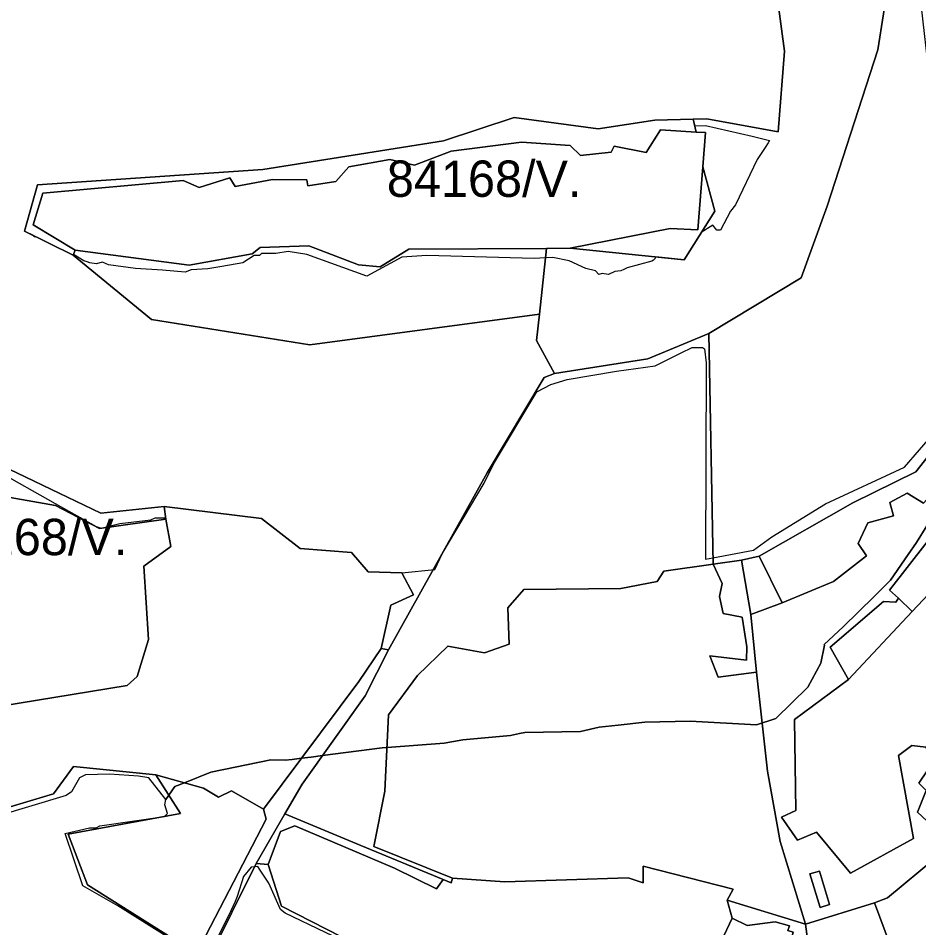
# Model space of a CAD drawing. Extents: x -477304 to -465429, y -1159113 to -1149210.
# Drawn here: x -473185.8 to -472814.2, y -1151455.6 to -1151080.1 of the extents above; entities that cross this region are included whole.
import ezdxf

# ---------------------------------------------------------------- set-up
doc = ezdxf.new("R2010")
doc.units = 0
for name, color, linetype in [('BPEJ_s', 7, 'Continuous'), ('ostatni_s', 7, 'Continuous'), ('PUPFL_s', 7, 'Continuous'), ('trav_porost_s', 7, 'Continuous'), ('zahrada_s', 7, 'Continuous')]:
    doc.layers.add(name, color=color, linetype=linetype)

msp = doc.modelspace()

# ---------------------------------------------------------------- linework, layer by layer
at = {"layer": 'BPEJ_s'}
msp.add_lwpolyline([(-472981.2, -1151121.07), (-472946.49, -1151125.81), (-472923.12, -1151122.16), (-472907.29, -1151121.72), (-472906.68, -1151124.45), (-472902.17, -1151124.35), (-472883, -1151128.82), (-472875.76, -1151130.51), (-472876.39, -1151131.59), (-472877.58, -1151133.4), (-472880.87, -1151138.41), (-472889.82, -1151157.16), (-472891.95, -1151159.72), (-472896, -1151167.6), (-472897.49, -1151167.6), (-472899.19, -1151165.47), (-472903.98, -1151168.61), (-472911.04, -1151179.81), (-472922.78, -1151178.62), (-472923.27, -1151179.53), (-472923.74, -1151179.91), (-472924.33, -1151180.39), (-472934.56, -1151183.16), (-472935.91, -1151183.83), (-472937.12, -1151184.43), (-472939.68, -1151184.65), (-472942.23, -1151185.93), (-472944.79, -1151185.5), (-472946.28, -1151185.93), (-472947.56, -1151184.43), (-472951.61, -1151183.37), (-472958.43, -1151180.17), (-472965.25, -1151178.89), (-472968.29, -1151179.06), (-472972.92, -1151179.32), (-473017.24, -1151178.04), (-473027.46, -1151178.68), (-473041.95, -1151186.57), (-473066.67, -1151177.62), (-473074.34, -1151176.34), (-473079.45, -1151177.19), (-473085.42, -1151177.19), (-473086.27, -1151178.04), (-473088.41, -1151178.04), (-473090.81, -1151179.57), (-473093.09, -1151181.03), (-473101.76, -1151182.56), (-473107.58, -1151183.58), (-473114.4, -1151184.01), (-473116.96, -1151184.86), (-473126.3, -1151184.11), (-473137.41, -1151183.37), (-473148.49, -1151181.88), (-473151.05, -1151180.81), (-473153.61, -1151181.45), (-473156.16, -1151181.03), (-473157.26, -1151180.66), (-473158.72, -1151180.17), (-473162.95, -1151177.59), (-473163.07, -1151177.94), (-473178.18, -1151170.45), (-473179.17, -1151170.37), (-473179.21, -1151169.94), (-473183.12, -1151168.01), (-473177.78, -1151148.9), (-473084.9, -1151142.57), (-473010.25, -1151130.71)], close=True, dxfattribs=at)
for points in [[(-472875.76, -1151130.51), (-472876.39, -1151131.59), (-472877.58, -1151133.4), (-472880.87, -1151138.41), (-472889.82, -1151157.16), (-472891.95, -1151159.72), (-472896, -1151167.6), (-472897.49, -1151167.6), (-472899.19, -1151165.47), (-472903.98, -1151168.61), (-472911.04, -1151179.81), (-472922.78, -1151178.62), (-472923.27, -1151179.53), (-472923.74, -1151179.91), (-472924.33, -1151180.39), (-472934.56, -1151183.16), (-472935.91, -1151183.83), (-472937.12, -1151184.43), (-472939.68, -1151184.65), (-472942.23, -1151185.93), (-472944.79, -1151185.5), (-472946.28, -1151185.93), (-472947.56, -1151184.43), (-472951.61, -1151183.37), (-472958.43, -1151180.17), (-472965.25, -1151178.89), (-472968.29, -1151179.06), (-472972.92, -1151179.32), (-473017.24, -1151178.04), (-473027.46, -1151178.68), (-473041.95, -1151186.57), (-473066.67, -1151177.62), (-473074.34, -1151176.34), (-473079.45, -1151177.19), (-473085.42, -1151177.19), (-473086.27, -1151178.04), (-473088.41, -1151178.04), (-473090.81, -1151179.57), (-473093.09, -1151181.03), (-473101.76, -1151182.56), (-473107.58, -1151183.58), (-473114.4, -1151184.01), (-473116.96, -1151184.86), (-473126.3, -1151184.11), (-473137.41, -1151183.37), (-473148.49, -1151181.88), (-473151.05, -1151180.81), (-473153.61, -1151181.45), (-473156.16, -1151181.03), (-473157.26, -1151180.66), (-473158.72, -1151180.17), (-473162.95, -1151177.59), (-473163.07, -1151177.94), (-473178.18, -1151170.45), (-473179.17, -1151170.37), (-473179.21, -1151169.94), (-473183.12, -1151168.01), (-473177.78, -1151148.9), (-473084.9, -1151142.57), (-473010.25, -1151130.71), (-472981.2, -1151121.07), (-472946.49, -1151125.81), (-472923.12, -1151122.16), (-472907.29, -1151121.72), (-472906.68, -1151124.45), (-472902.17, -1151124.35), (-472883, -1151128.82), (-472875.76, -1151130.51)], [(-473194.94, -1151266.68), (-473170.53, -1151280.4), (-473153.61, -1151289.91), (-473151.48, -1151290.55), (-473143.8, -1151288.63), (-473131.02, -1151287.14), (-473129.32, -1151286.29), (-473124.9, -1151286.29), (-473125.53, -1151281.64), (-473085.4, -1151286.62), (-473069.48, -1151298.92), (-473048.23, -1151300.7), (-473041.35, -1151308.56), (-473027.44, -1151308.99), (-473013.93, -1151307.59), (-473010.84, -1151301.2), (-472993.58, -1151272.01), (-472989.75, -1151264.13), (-472971.85, -1151234.3), (-472966.1, -1151231.31), (-472959.28, -1151229.18), (-472939, -1151225.84), (-472923.06, -1151223.64), (-472912.31, -1151218.27), (-472907.71, -1151215.97), (-472903.45, -1151215.97), (-472902.6, -1151216.61), (-472901.96, -1151222.36), (-472902.18, -1151303.36), (-472899.14, -1151302.8), (-472882.36, -1151299.71), (-472874.9, -1151294.17), (-472852.74, -1151280.53), (-472820.14, -1151265.4), (-472801.6, -1151243.88)], [(-473125.53, -1151281.64), (-473085.4, -1151286.62), (-473069.48, -1151298.92), (-473048.23, -1151300.7), (-473041.35, -1151308.56), (-473027.44, -1151308.99), (-473013.93, -1151307.59), (-473010.84, -1151301.2), (-472993.58, -1151272.01), (-472989.75, -1151264.13), (-472971.85, -1151234.3), (-472966.1, -1151231.31), (-472959.28, -1151229.18), (-472939, -1151225.84), (-472923.06, -1151223.64), (-472912.31, -1151218.27), (-472907.71, -1151215.97), (-472903.45, -1151215.97), (-472902.6, -1151216.61), (-472901.96, -1151222.36), (-472902.18, -1151303.36), (-472899.14, -1151302.8), (-472882.36, -1151299.71), (-472874.9, -1151294.17), (-472852.74, -1151280.53), (-472820.14, -1151265.4), (-472801.6, -1151243.88)], [(-473194.94, -1151266.68), (-473170.53, -1151280.4), (-473153.61, -1151289.91), (-473151.48, -1151290.55), (-473143.8, -1151288.63), (-473131.02, -1151287.14), (-473129.32, -1151286.29), (-473124.9, -1151286.29), (-473125.53, -1151281.64)], [(-472810.98, -1151289.7), (-472815.24, -1151296.51), (-472818.59, -1151301.41), (-472825.91, -1151312.11), (-472832.6, -1151318.8), (-472845.41, -1151331.37), (-472853.32, -1151338.61), (-472853.08, -1151338.95), (-472854.63, -1151346.37), (-472860.05, -1151356.29), (-472873.15, -1151369.13), (-472881.22, -1151371.84), (-472908.57, -1151370.24), (-472927.32, -1151370.66), (-472938.21, -1151371.9), (-472946.07, -1151372.8), (-472953.74, -1151374.5), (-472976.75, -1151374.93), (-472978.97, -1151375.4), (-472982.72, -1151376.2), (-473002.32, -1151377.91), (-473009.99, -1151379.4), (-473033.62, -1151381.17), (-473035.56, -1151381.32), (-473060.2, -1151384.46), (-473064.93, -1151385.07), (-473068.91, -1151385.58), (-473072.69, -1151386.06), (-473075.62, -1151386.43), (-473081.59, -1151386.22), (-473106.3, -1151391.33), (-473117.21, -1151395.7), (-473121.22, -1151397.3), (-473123.63, -1151400.84), (-473124.84, -1151402.63), (-473131.87, -1151393.68), (-473136.14, -1151393.04), (-473148.07, -1151392.19), (-473158.08, -1151392.4), (-473160.42, -1151393.68), (-473163.83, -1151399.43), (-473165.96, -1151400.92), (-473208.58, -1151413.71)], [(-473124.84, -1151402.63), (-473123.63, -1151400.84), (-473121.22, -1151397.3), (-473117.21, -1151395.7), (-473106.3, -1151391.33), (-473081.59, -1151386.22), (-473075.62, -1151386.43), (-473072.69, -1151386.06), (-473068.91, -1151385.58), (-473064.93, -1151385.07), (-473060.2, -1151384.46), (-473035.56, -1151381.32), (-473033.62, -1151381.17), (-473009.99, -1151379.4), (-473002.32, -1151377.91), (-472982.72, -1151376.2), (-472978.97, -1151375.4), (-472976.75, -1151374.93), (-472953.74, -1151374.5), (-472946.07, -1151372.8), (-472938.21, -1151371.9), (-472927.32, -1151370.66), (-472908.57, -1151370.24), (-472881.22, -1151371.84), (-472873.15, -1151369.13), (-472860.05, -1151356.29), (-472854.63, -1151346.37), (-472853.08, -1151338.95), (-472853.32, -1151338.61), (-472845.41, -1151331.37), (-472832.6, -1151318.8), (-472825.91, -1151312.11), (-472818.59, -1151301.41), (-472815.24, -1151296.51), (-472810.98, -1151289.7)], [(-473108.5, -1151469.17), (-473144.66, -1151446.52), (-473159.08, -1151438.28), (-473166.39, -1151416.69), (-473156.38, -1151414.35), (-473153.61, -1151414.35), (-473152.11, -1151413.49), (-473125.48, -1151409.66), (-473124.2, -1151408.38), (-473125.27, -1151404.76), (-473124.84, -1151402.63), (-473131.87, -1151393.68), (-473136.14, -1151393.04), (-473148.07, -1151392.19), (-473158.08, -1151392.4), (-473160.42, -1151393.68), (-473163.83, -1151399.43), (-473165.96, -1151400.92), (-473208.58, -1151413.71)], [(-473108.5, -1151469.17), (-473144.66, -1151446.52), (-473159.08, -1151438.28), (-473166.39, -1151416.69), (-473156.38, -1151414.35), (-473153.61, -1151414.35), (-473152.11, -1151413.49), (-473125.48, -1151409.66), (-473124.2, -1151408.38), (-473125.27, -1151404.76), (-473124.84, -1151402.63)], [(-473042.38, -1151465.48), (-473075.62, -1151449.5), (-473077.54, -1151448.01), (-473082.44, -1151437.15), (-473085.92, -1151431.84), (-473086.91, -1151430.33), (-473088.33, -1151430.44), (-473089.68, -1151430.54), (-473092.88, -1151434.38), (-473095.44, -1151442.69), (-473096.32, -1151444.68), (-473098.84, -1151450.36), (-473108.27, -1151468.73)], [(-473042.38, -1151465.48), (-473075.62, -1151449.5), (-473077.54, -1151448.01), (-473082.44, -1151437.15), (-473085.92, -1151431.84), (-473086.91, -1151430.33), (-473088.33, -1151430.44), (-473089.68, -1151430.54), (-473092.88, -1151434.38), (-473095.44, -1151442.69), (-473096.32, -1151444.68), (-473098.84, -1151450.36), (-473108.27, -1151468.73)]]:
    msp.add_lwpolyline(points, dxfattribs=at)
at = {"layer": 'ostatni_s'}
for points in [[(-472885.29, -1151345.13), (-472885.16, -1151339.55), (-472887.13, -1151327.3), (-472894.88, -1151325.83), (-472896.47, -1151318.76), (-472895.34, -1151313.45), (-472899.09, -1151305.49), (-472887.4, -1151303.82), (-472883.56, -1151326.26), (-472881.16, -1151350.01), (-472896.95, -1151352.12), (-472900.5, -1151343.3)], [(-473033.05, -1151340.78), (-473042.59, -1151359.79), (-473068.62, -1151396.27), (-473075.81, -1151408.57), (-473087.64, -1151429.04), (-473107.51, -1151469.21), (-473112.27, -1151466.2), (-473083.45, -1151410.71), (-473084.62, -1151406.54), (-473045.2, -1151353.95), (-473036, -1151340.21)], [(-473013.26, -1151439.45), (-473030.47, -1151430.9), (-473071.69, -1151413.45), (-473077.63, -1151415.85), (-473082.66, -1151429.44), (-473087.64, -1151429.04), (-473075.81, -1151408.57), (-473044.4, -1151421.62), (-473010.39, -1151435.62)], [(-472855.22, -1151432.15), (-472851.07, -1151445.97), (-472854.98, -1151447.14), (-472859.13, -1151433.32)], [(-472895.82, -1151461.2), (-472891.18, -1151451.63), (-472885.04, -1151454.6), (-472873.54, -1151453.12), (-472867.63, -1151454.74), (-472868.2, -1151456.75), (-472866.04, -1151457.36), (-472867.78, -1151463.53), (-472869.93, -1151462.92), (-472871.38, -1151468.08), (-472877.45, -1151466.37), (-472876.9, -1151464.4), (-472878.55, -1151463.93), (-472884.64, -1151463.74), (-472885.66, -1151461.7), (-472886.67, -1151463.79), (-472887.39, -1151465.28)]]:
    msp.add_lwpolyline(points, close=True, dxfattribs=at)
at = {"layer": 'PUPFL_s'}
for points in [[(-472784.74, -1151231.82), (-472800.13, -1151247.93), (-472815.51, -1151267.4), (-472841.45, -1151280.15), (-472880.15, -1151302.1), (-472887.4, -1151303.82), (-472899.09, -1151305.49), (-472900.89, -1151210.25), (-472862.76, -1151187.22), (-472852.04, -1151157.63), (-472831.17, -1151093.14), (-472826.52, -1151063.33), (-472819.82, -1151045.13), (-472815.02, -1151016.52), (-472785.14, -1151019.14), (-472782.66, -1151052.84), (-472791.86, -1151052.57), (-472792.38, -1151046.83), (-472810.83, -1151054.32), (-472813.2, -1151075.58), (-472806.89, -1151131.05), (-472794.86, -1151158.44), (-472780.37, -1151227.24)], [(-472964.46, -1151226.76), (-472971.9, -1151213.07), (-472970.76, -1151202.29), (-472967.87, -1151175.12), (-472958.03, -1151175.05), (-472911.04, -1151179.81), (-472898.41, -1151159.78), (-472903.32, -1151141.48), (-472902.25, -1151127.32), (-472906.1, -1151127.08), (-472907.29, -1151121.72), (-472901.69, -1151121.57), (-472872.18, -1151126.94), (-472869.64, -1151093.66), (-472872.39, -1151073.13), (-472864.04, -1151067.99), (-472846.35, -1151062.94), (-472826.52, -1151063.33), (-472831.17, -1151093.14), (-472852.04, -1151157.63), (-472862.76, -1151187.22), (-472900.89, -1151210.25), (-472926.06, -1151220.75)], [(-473065.88, -1151174.05), (-473045.38, -1151181.88), (-473036.45, -1151182.76), (-473024.6, -1151175.39), (-472967.87, -1151175.12), (-472970.76, -1151202.29), (-473065.48, -1151214.89), (-473130.74, -1151204.45), (-473163.07, -1151177.94), (-473162.32, -1151175.77), (-473115.27, -1151182.09), (-473089.24, -1151177.4), (-473085.97, -1151174.72)], [(-472964.46, -1151226.76), (-472926.06, -1151220.75), (-472900.89, -1151210.25), (-472899.09, -1151305.49), (-472919.36, -1151308.4), (-472922.12, -1151312.65), (-472937.22, -1151315.47), (-472977.17, -1151315.86), (-472983.82, -1151323.45), (-472983.29, -1151338.46), (-472993.45, -1151342.09), (-473008.48, -1151339.37), (-473021.09, -1151351.36), (-473032.95, -1151367.7), (-473034.51, -1151399.11), (-473039.02, -1151422.01), (-473006.67, -1151435.04), (-473007.15, -1151436.96), (-473010.39, -1151435.62), (-473044.4, -1151421.62), (-473075.81, -1151408.57), (-473068.62, -1151396.27), (-473042.59, -1151359.79), (-473033.05, -1151340.78), (-472992.35, -1151267.79), (-472968.83, -1151228.37)], [(-472822.55, -1151319.43), (-472826.26, -1151316.18), (-472810.75, -1151296.18), (-472797.99, -1151272.02), (-472792.95, -1151257.35), (-472784.74, -1151231.82), (-472780.37, -1151227.24), (-472770.36, -1151219.81), (-472768.54, -1151241.83), (-472777.56, -1151252.52), (-472767.84, -1151264.67), (-472805.71, -1151313.09), (-472816.9, -1151324.98)], [(-473229.84, -1151270.75), (-473252.76, -1151279.55), (-473254.14, -1151276.45), (-473258.5, -1151251.3), (-473225.63, -1151245.01), (-473203.41, -1151259.68), (-473151.74, -1151284.45), (-473125.53, -1151281.64), (-473124.82, -1151286.84), (-473152.18, -1151290.74), (-473170.44, -1151281.27)], [(-472843.24, -1151353.09), (-472850.79, -1151339.74), (-472828.81, -1151320.87), (-472823.77, -1151321.16), (-472822.55, -1151319.43), (-472816.9, -1151324.98)]]:
    msp.add_lwpolyline(points, close=True, dxfattribs=at)
for points in [[(-472872.39, -1151073.13), (-472869.64, -1151093.66), (-472872.18, -1151126.94), (-472901.69, -1151121.57), (-472907.29, -1151121.72), (-472923.12, -1151122.16), (-472946.49, -1151125.81), (-472981.2, -1151121.07), (-473010.25, -1151130.71), (-473084.9, -1151142.57), (-473177.78, -1151148.9), (-473183.12, -1151168.01), (-473163.07, -1151177.94), (-473130.74, -1151204.45), (-473065.48, -1151214.89), (-472970.76, -1151202.29), (-472971.9, -1151213.07), (-472964.46, -1151226.76), (-472968.83, -1151228.37), (-472992.35, -1151267.79), (-473033.05, -1151340.78), (-473036, -1151340.21), (-473032.04, -1151322.4), (-473022.64, -1151318.1), (-473027.44, -1151308.99), (-473041.35, -1151308.56), (-473048.23, -1151300.7), (-473069.48, -1151298.92), (-473085.4, -1151286.62), (-473125.53, -1151281.64), (-473151.74, -1151284.45), (-473203.41, -1151259.68)], [(-473389.83, -1151466.07), (-473339.24, -1151452.55), (-473272.34, -1151430.59), (-473171.19, -1151400.25), (-473163.02, -1151389.01), (-473128.98, -1151392.4), (-473118.8, -1151408.45), (-473165.19, -1151416.85), (-473157.14, -1151437.85), (-473112.27, -1151466.2)], [(-473107.51, -1151469.21), (-473087.64, -1151429.04), (-473082.66, -1151429.44), (-473077.11, -1151446.57), (-473040.01, -1151465.66)]]:
    msp.add_lwpolyline(points, dxfattribs=at)
at = {"layer": 'trav_porost_s'}
for points in [[(-473162.32, -1151175.77), (-473163.07, -1151177.94), (-473183.12, -1151168.01), (-473177.78, -1151148.9), (-473084.9, -1151142.57), (-473010.25, -1151130.71), (-472981.2, -1151121.07), (-472946.49, -1151125.81), (-472923.12, -1151122.16), (-472907.29, -1151121.72), (-472906.1, -1151127.08), (-472920.85, -1151126.14), (-472926.72, -1151135.53), (-472939.94, -1151132.85), (-472941.19, -1151135.32), (-472953.78, -1151136.75), (-472958.1, -1151132.64), (-472978.08, -1151131.26), (-473007.21, -1151134.9), (-473022.32, -1151140.81), (-473032.41, -1151138.46), (-473049.4, -1151141.48), (-473054.8, -1151147.52), (-473066.24, -1151149.28), (-473066.7, -1151146.8), (-473080.8, -1151146.64), (-473096.3, -1151149.61), (-473098.48, -1151145.92), (-473111.15, -1151149.91), (-473117.77, -1151147.14), (-473175.62, -1151152.34), (-473179.62, -1151165.41)], [(-473096.3, -1151149.61), (-473080.8, -1151146.64), (-473066.7, -1151146.8), (-473066.24, -1151149.28), (-473054.8, -1151147.52), (-473049.4, -1151141.48), (-473032.41, -1151138.46), (-473022.32, -1151140.81), (-473007.21, -1151134.9), (-472978.08, -1151131.26), (-472958.1, -1151132.64), (-472953.78, -1151136.75), (-472941.19, -1151135.32), (-472939.94, -1151132.85), (-472926.72, -1151135.53), (-472920.85, -1151126.14), (-472906.1, -1151127.08), (-472902.25, -1151127.32), (-472903.32, -1151141.48), (-472905.44, -1151167.38), (-472916.87, -1151166.88), (-472958.03, -1151175.05), (-472967.87, -1151175.12), (-473024.6, -1151175.39), (-473036.45, -1151182.76), (-473045.38, -1151181.88), (-473065.88, -1151174.05), (-473085.97, -1151174.72), (-473089.24, -1151177.4), (-473115.27, -1151182.09), (-473162.32, -1151175.77), (-473179.62, -1151165.41), (-473175.62, -1151152.34), (-473117.77, -1151147.14), (-473111.15, -1151149.91), (-473098.48, -1151145.92)], [(-472903.32, -1151141.48), (-472898.41, -1151159.78), (-472911.04, -1151179.81), (-472958.03, -1151175.05), (-472916.87, -1151166.88), (-472905.44, -1151167.38)], [(-472799.86, -1151266.68), (-472812.33, -1151280.32), (-472819.06, -1151276.11), (-472826.21, -1151280.03), (-472824.67, -1151285.57), (-472835.26, -1151288.43), (-472839.28, -1151296.89), (-472835.87, -1151301.99), (-472849.44, -1151312.62), (-472870.64, -1151321.44), (-472880.15, -1151302.1), (-472841.45, -1151280.15), (-472815.51, -1151267.4), (-472800.13, -1151247.93)], [(-472883.56, -1151326.26), (-472887.4, -1151303.82), (-472880.15, -1151302.1), (-472870.64, -1151321.44)], [(-472927.99, -1151436.95), (-472934.1, -1151434.9), (-472985.03, -1151436.55), (-473006.67, -1151435.04), (-473039.02, -1151422.01), (-473034.51, -1151399.11), (-473032.95, -1151367.7), (-473021.09, -1151351.36), (-473008.48, -1151339.37), (-472993.45, -1151342.09), (-472983.29, -1151338.46), (-472983.82, -1151323.45), (-472977.17, -1151315.86), (-472937.22, -1151315.47), (-472922.12, -1151312.65), (-472919.36, -1151308.4), (-472899.09, -1151305.49), (-472895.34, -1151313.45), (-472896.47, -1151318.76), (-472894.88, -1151325.83), (-472887.13, -1151327.3), (-472885.16, -1151339.55), (-472885.29, -1151345.13), (-472900.5, -1151343.3), (-472896.95, -1151352.12), (-472881.16, -1151350.01), (-472876.68, -1151390.95), (-472871.43, -1151420.01), (-472860.96, -1151454.01), (-472893.28, -1151444.14), (-472890.83, -1151439.68), (-472927.88, -1151430.11)], [(-472814.7, -1151407.81), (-472811.13, -1151398.95), (-472814.23, -1151395.91), (-472807.68, -1151386.08), (-472811.33, -1151381.02), (-472817.04, -1151380.25), (-472822.6, -1151384.49), (-472816.43, -1151418.75), (-472842.42, -1151433.08), (-472856.47, -1151416.1), (-472864.23, -1151419.35), (-472870.87, -1151409.96), (-472865.02, -1151407.21), (-472865.54, -1151369.58), (-472843.24, -1151353.09), (-472816.9, -1151324.98), (-472805.71, -1151313.09), (-472763.39, -1151352.89), (-472772.64, -1151365.77), (-472777.5, -1151373.04), (-472789.97, -1151395.07), (-472784.64, -1151398.83), (-472802.7, -1151419.14)], [(-473128.98, -1151392.4), (-473109.36, -1151397.9), (-473103.21, -1151401.61), (-473097.76, -1151399.09), (-473084.62, -1151406.54), (-473083.45, -1151410.71), (-473112.27, -1151466.2), (-473157.14, -1151437.85), (-473165.19, -1151416.85), (-473118.8, -1151408.45)], [(-472806.52, -1151501.4), (-472816.68, -1151487.73), (-472832.56, -1151445.29), (-472827.08, -1151443.24), (-472786.75, -1151409.61), (-472772.77, -1151419.29), (-472734.13, -1151446.04), (-472755.05, -1151480.14)], [(-473077.63, -1151415.85), (-473071.69, -1151413.45), (-473030.47, -1151430.9), (-473013.26, -1151439.45), (-473010.39, -1151435.62), (-473007.15, -1151436.96), (-473006.67, -1151435.04), (-472985.03, -1151436.55), (-472934.1, -1151434.9), (-472927.99, -1151436.95), (-472927.88, -1151430.11), (-472890.83, -1151439.68), (-472893.28, -1151444.14), (-472891.18, -1151451.63), (-472895.82, -1151461.2), (-472887.39, -1151465.28), (-472886.67, -1151463.79), (-472879.75, -1151478.6), (-473014.93, -1151468.78), (-473017.95, -1151468.84), (-473028.89, -1151465.72), (-473040.01, -1151465.66), (-473077.11, -1151446.57), (-473082.66, -1151429.44)], [(-472851.07, -1151445.97), (-472855.22, -1151432.15), (-472859.13, -1151433.32), (-472854.98, -1151447.14)], [(-472876.9, -1151464.4), (-472877.45, -1151466.37), (-472871.38, -1151468.08), (-472869.93, -1151462.92), (-472867.78, -1151463.53), (-472866.04, -1151457.36), (-472868.2, -1151456.75), (-472867.63, -1151454.74), (-472873.54, -1151453.12), (-472885.04, -1151454.6), (-472891.18, -1151451.63), (-472893.28, -1151444.14), (-472860.96, -1151454.01), (-472857.93, -1151476.72), (-472868.66, -1151477.95), (-472872.32, -1151478.07), (-472872.1, -1151485.04), (-472873.81, -1151485.39), (-472884.64, -1151463.74), (-472878.55, -1151463.93)]]:
    msp.add_lwpolyline(points, close=True, dxfattribs=at)
for points in [[(-473229.84, -1151270.75), (-473170.44, -1151281.27), (-473152.18, -1151290.74), (-473124.82, -1151286.84), (-473122.78, -1151298.19), (-473133.93, -1151306.28), (-473131.96, -1151336.5), (-473136.69, -1151351.76), (-473140.84, -1151355.57), (-473200.62, -1151365.25)], [(-472786.75, -1151409.61), (-472827.08, -1151443.24), (-472832.56, -1151445.29), (-472860.96, -1151454.01), (-472871.43, -1151420.01), (-472876.68, -1151390.95), (-472881.16, -1151350.01), (-472883.56, -1151326.26), (-472870.64, -1151321.44), (-472849.44, -1151312.62), (-472835.87, -1151301.99), (-472839.28, -1151296.89), (-472835.26, -1151288.43), (-472824.67, -1151285.57), (-472826.21, -1151280.03), (-472819.06, -1151276.11), (-472812.33, -1151280.32)], [(-473200.62, -1151365.25), (-473140.84, -1151355.57), (-473136.69, -1151351.76), (-473131.96, -1151336.5), (-473133.93, -1151306.28), (-473122.78, -1151298.19), (-473124.82, -1151286.84), (-473125.53, -1151281.64), (-473085.4, -1151286.62), (-473069.48, -1151298.92), (-473048.23, -1151300.7), (-473041.35, -1151308.56), (-473027.44, -1151308.99), (-473022.64, -1151318.1), (-473032.04, -1151322.4), (-473036, -1151340.21), (-473045.2, -1151353.95), (-473084.62, -1151406.54), (-473097.76, -1151399.09), (-473103.21, -1151401.61), (-473109.36, -1151397.9), (-473128.98, -1151392.4), (-473163.02, -1151389.01), (-473171.19, -1151400.25), (-473272.34, -1151430.59)], [(-472810.75, -1151296.18), (-472826.26, -1151316.18), (-472822.55, -1151319.43), (-472823.77, -1151321.16), (-472828.81, -1151320.87), (-472850.79, -1151339.74), (-472843.24, -1151353.09), (-472865.54, -1151369.58), (-472865.02, -1151407.21), (-472870.87, -1151409.96), (-472864.23, -1151419.35), (-472856.47, -1151416.1), (-472842.42, -1151433.08), (-472816.43, -1151418.75), (-472822.6, -1151384.49), (-472817.04, -1151380.25), (-472811.33, -1151381.02)], [(-472807.68, -1151386.08), (-472814.23, -1151395.91), (-472811.13, -1151398.95), (-472814.7, -1151407.81), (-472802.7, -1151419.14)]]:
    msp.add_lwpolyline(points, dxfattribs=at)
at = {"layer": 'zahrada_s'}
msp.add_lwpolyline([(-472816.68, -1151487.73), (-472820.84, -1151490.82), (-472810.68, -1151504.49), (-472808.55, -1151507.36), (-472813.44, -1151509.57), (-472811.98, -1151534.62), (-472830.39, -1151536.67), (-472829.77, -1151525.85), (-472828.47, -1151513.55), (-472831.03, -1151511.61), (-472835.6, -1151503.63), (-472833.94, -1151493.6), (-472831.2, -1151483.19), (-472858.71, -1151483.89), (-472857.93, -1151476.72), (-472860.96, -1151454.01), (-472832.56, -1151445.29)], close=True, dxfattribs=at)

# ---------------------------------------------------------------- texts
at = {"layer": 'BPEJ_s'}
for p in [(-473033.69, -1151153.82), (-473221.06, -1151301.74)]:
    msp.add_text('84168/V.', height=15, dxfattribs=at).set_placement(p)

doc.saveas('drawing.dxf')
